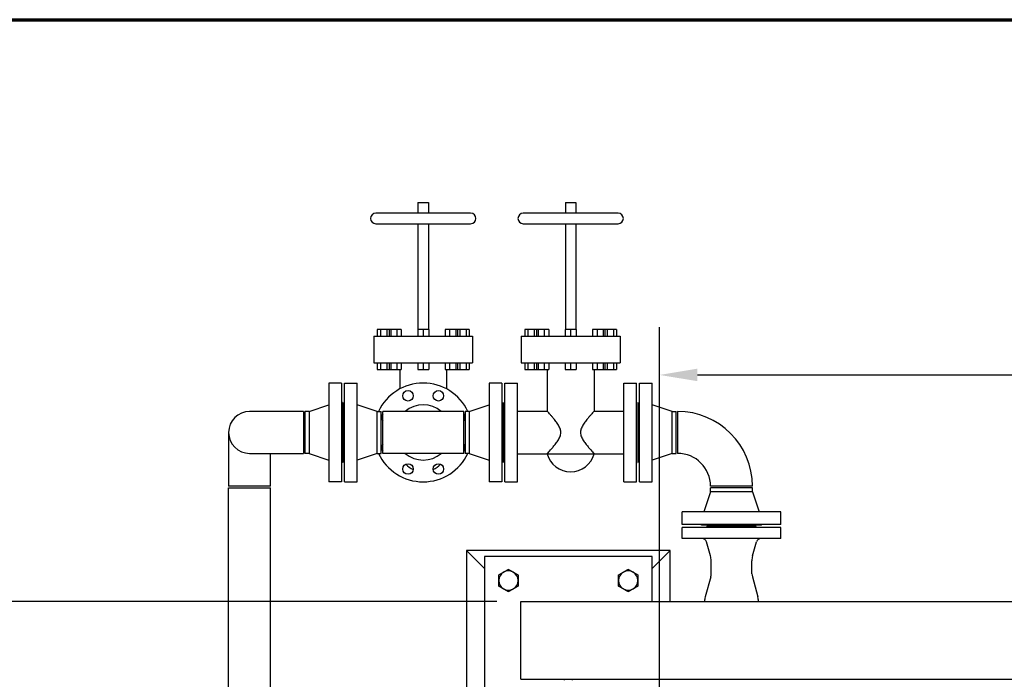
# Model space of a CAD drawing. Header units: inches. Extents: x 24 to 1128, y -94 to 748.
# Tile 411 of 573: x 397 to 479, y 693 to 748. Entities that reach past the tile are written whole.
import ezdxf

# ---------------------------------------------------------------- set-up
doc = ezdxf.new("R2010")
doc.units = ezdxf.units.IN
doc.header["$LTSCALE"] = 32
doc.header["$MEASUREMENT"] = 0
for name, color, linetype, lineweight in [('Border (ANSI)', 7, 'Continuous', 70), ('Dimension (ANSI)', 7, 'Continuous', 25), ('Visible (ANSI)', 7, 'Continuous', 30)]:
    doc.layers.add(name, color=color, linetype=linetype, lineweight=lineweight)
doc.styles.add('Note Text (ANSI)', font='tahoma.ttf')
doc.dimstyles.new('Architectural (ANSI)', dxfattribs={"dimscale": 32, "dimtxt": 0.125, "dimasz": 0.098425, "dimexe": 0.125, "dimexo": 0.0625, "dimgap": 0.031496, "dimtad": 0, "dimtih": 1, "dimtoh": 1, "dimdec": 4, "dimrnd": 1e-08, "dimzin": 3, "dimdsep": 46, "dimlunit": 4, "dimtxsty": 'Note Text (ANSI)', "dimcen": 0.09, "dimdle": 0.393701, "dimclrd": 256, "dimclre": 256, "dimclrt": 256, "dimadec": 0, "dimazin": 3, "dimtfac": 0.96, "dimtofl": 0, "dimtmove": 0, "dimatfit": 3, "dimfxl": 1, "dimfrac": 2, "dimtolj": 1, "dimtzin": 12, "dimlwd": -1, "dimlwe": -1, "dimarcsym": 0})

# ---------------------------------------------------------------- blocks, each defined once
blk = doc.blocks.new('Borders SUPERIOR BORDER')
at = {"layer": 'Border (ANSI)'}
blk.add_line((0.75, 23.375), (35.25, 23.375), dxfattribs=at)
blk = doc.blocks.new('*D18')
at = {"layer": 'Defpoints', "color": 0, "transparency": 16777216}
for p in [(586.07, 718.332), (450.07, 687.661), (586.07, 687.661)]:
    blk.add_point(p, dxfattribs=at)
at = {"layer": 'Dimension (ANSI)', "transparency": 16777216}
for p, q in [((450.07, 689.661), (450.07, 722.332)), ((586.07, 689.661), (586.07, 722.332)), ((453.219, 718.332), (512.851, 718.332)), ((582.92, 718.332), (528.331, 718.332))]:
    blk.add_line(p, q, dxfattribs=at)
for points in [[(453.219, 718.857), (453.219, 717.808), (450.07, 718.332)], [(582.92, 718.857), (582.92, 717.808), (586.07, 718.332)]]:
    blk.add_solid(points, dxfattribs=at)
at = {"layer": 'Dimension (ANSI)', "transparency": 16777216, "insert": (513.859, 720.339), "char_height": 4, "attachment_point": 1, "style": 'Note Text (ANSI)'}
blk.add_mtext('\\A1;11\'-4"', dxfattribs=at)
blk = doc.blocks.new('*D22')
at = {"layer": 'Defpoints', "color": 0, "transparency": 16777216}
for p in [(438.48, 699.411), (351.857, 463.849), (472.383, 463.849)]:
    blk.add_point(p, dxfattribs=at)
at = {"layer": 'Dimension (ANSI)', "transparency": 16777216}
for p, q in [((436.48, 699.411), (347.857, 699.411)), ((351.857, 696.261), (351.857, 597.163)), ((351.857, 466.999), (351.857, 590.097)), ((470.383, 463.849), (347.857, 463.849))]:
    blk.add_line(p, q, dxfattribs=at)
for points in [[(351.332, 696.261), (352.382, 696.261), (351.857, 699.411)], [(351.332, 466.999), (352.382, 466.999), (351.857, 463.849)]]:
    blk.add_solid(points, dxfattribs=at)
at = {"layer": 'Dimension (ANSI)', "transparency": 16777216, "insert": (338.708, 596.155), "char_height": 4, "attachment_point": 1, "style": 'Note Text (ANSI)'}
blk.add_mtext('\\A1;19\'-7 9/16"', dxfattribs=at)

msp = doc.modelspace()

# ---------------------------------------------------------------- linework, layer by layer
at = {"layer": 'Visible (ANSI)'}
for p, q in [((429.88989, 732.72052), (430.76989, 732.72052)), ((429.88989, 732.72052), (429.88989, 731.84052)), ((430.76989, 732.72052), (430.76989, 731.84052)), ((442.19989, 732.72052), (443.07989, 732.72052)), ((442.19989, 732.72052), (442.19989, 731.84052)), ((443.07989, 732.72052), (443.07989, 731.84052)), ((434.28989, 731.84052), (426.36989, 731.84052)), ((446.59989, 731.84052), (438.67989, 731.84052)), ((426.36989, 730.96052), (434.28989, 730.96052)), ((429.88989, 730.96052), (429.88989, 722.13552)), ((430.76989, 730.96052), (430.76989, 722.13552)), ((438.67989, 730.96052), (446.59989, 730.96052)), ((442.19989, 730.96052), (442.19989, 722.13552)), ((443.07989, 730.96052), (443.07989, 722.13552)), ((426.49189, 722.13552), (426.49189, 721.57552)), ((426.75589, 722.13552), (426.49189, 722.13552)), ((426.75589, 722.13552), (426.75589, 721.57552)), ((427.28389, 722.13552), (426.75589, 722.13552)), ((427.28389, 722.13552), (427.28389, 721.57552)), ((427.47936, 722.13552), (427.28389, 722.13552)), ((427.47936, 722.13552), (427.47936, 721.57552)), ((427.61602, 722.13552), (427.47936, 722.13552)), ((427.61602, 722.13552), (427.61602, 721.57552)), ((428.12603, 722.13552), (427.61602, 722.13552)), ((428.12603, 722.13552), (428.12603, 721.57552)), ((428.49938, 722.13552), (428.12603, 722.13552)), ((428.49938, 722.13552), (428.49938, 721.57552)), ((429.87263, 722.13552), (429.87263, 721.57552)), ((430.32989, 722.13552), (429.87263, 722.13552)), ((430.32989, 722.13552), (430.32989, 721.57552)), ((430.78716, 722.13552), (430.32989, 722.13552)), ((430.78716, 722.13552), (430.78716, 721.57552)), ((432.16041, 722.13552), (432.16041, 721.57552)), ((432.53376, 722.13552), (432.16041, 722.13552)), ((432.53376, 722.13552), (432.53376, 721.57552)), ((433.04377, 722.13552), (432.53376, 722.13552)), ((433.04377, 722.13552), (433.04377, 721.57552)), ((433.18043, 722.13552), (433.04377, 722.13552)), ((433.18043, 722.13552), (433.18043, 721.57552)), ((433.37589, 722.13552), (433.18043, 722.13552)), ((433.37589, 722.13552), (433.37589, 721.57552)), ((433.90389, 722.13552), (433.37589, 722.13552)), ((433.90389, 722.13552), (433.90389, 721.57552)), ((434.16789, 722.13552), (433.90389, 722.13552)), ((434.16789, 722.13552), (434.16789, 721.57552)), ((438.80189, 722.13552), (438.80189, 721.57552)), ((439.06589, 722.13552), (438.80189, 722.13552)), ((439.06589, 722.13552), (439.06589, 721.57552)), ((439.59389, 722.13552), (439.06589, 722.13552)), ((439.59389, 722.13552), (439.59389, 721.57552)), ((439.78936, 722.13552), (439.59389, 722.13552)), ((439.78936, 722.13552), (439.78936, 721.57552)), ((439.92602, 722.13552), (439.78936, 722.13552)), ((439.92602, 722.13552), (439.92602, 721.57552)), ((440.43603, 722.13552), (439.92602, 722.13552)), ((440.43603, 722.13552), (440.43603, 721.57552)), ((440.80938, 722.13552), (440.43603, 722.13552)), ((440.80938, 722.13552), (440.80938, 721.57552)), ((442.18263, 722.13552), (442.18263, 721.57552)), ((442.63989, 722.13552), (442.18263, 722.13552)), ((442.63989, 722.13552), (442.63989, 721.57552)), ((443.09716, 722.13552), (442.63989, 722.13552)), ((443.09716, 722.13552), (443.09716, 721.57552)), ((444.47041, 722.13552), (444.47041, 721.57552)), ((444.84376, 722.13552), (444.47041, 722.13552)), ((444.84376, 722.13552), (444.84376, 721.57552)), ((445.35377, 722.13552), (444.84376, 722.13552)), ((445.35377, 722.13552), (445.35377, 721.57552)), ((445.49043, 722.13552), (445.35377, 722.13552)), ((445.49043, 722.13552), (445.49043, 721.57552)), ((445.68589, 722.13552), (445.49043, 722.13552)), ((445.68589, 722.13552), (445.68589, 721.57552)), ((446.21389, 722.13552), (445.68589, 722.13552)), ((446.21389, 722.13552), (446.21389, 721.57552)), ((446.47789, 722.13552), (446.21389, 722.13552)), ((446.47789, 722.13552), (446.47789, 721.57552)), ((426.20489, 721.57552), (434.45489, 721.57552)), ((426.20489, 721.57552), (426.20489, 719.33552)), ((434.45489, 721.57552), (434.45489, 719.33552)), ((438.51489, 721.57552), (446.76489, 721.57552)), ((438.51489, 721.57552), (438.51489, 719.33552)), ((446.76489, 721.57552), (446.76489, 719.33552)), ((426.20489, 719.33552), (434.45489, 719.33552)), ((426.49189, 719.33552), (426.49189, 718.77552)), ((426.75589, 719.33552), (426.75589, 718.77552)), ((427.28389, 719.33552), (427.28389, 718.77552)), ((427.47936, 719.33552), (427.47936, 718.77552)), ((427.61602, 719.33552), (427.61602, 718.77552)), ((428.12603, 719.33552), (428.12603, 718.77552)), ((428.49938, 719.33552), (428.49938, 718.77552)), ((429.87263, 719.33552), (429.87263, 718.77552)), ((430.32989, 719.33552), (430.32989, 718.77552)), ((430.78716, 719.33552), (430.78716, 718.77552)), ((432.16041, 719.33552), (432.16041, 718.77552)), ((432.53376, 719.33552), (432.53376, 718.77552)), ((433.04377, 719.33552), (433.04377, 718.77552)), ((433.18043, 719.33552), (433.18043, 718.77552)), ((433.37589, 719.33552), (433.37589, 718.77552)), ((433.90389, 719.33552), (433.90389, 718.77552)), ((434.16789, 719.33552), (434.16789, 718.77552)), ((438.51489, 719.33552), (446.76489, 719.33552)), ((438.80189, 719.33552), (438.80189, 718.77552)), ((439.06589, 719.33552), (439.06589, 718.77552)), ((439.59389, 719.33552), (439.59389, 718.77552)), ((439.78936, 719.33552), (439.78936, 718.77552)), ((439.92602, 719.33552), (439.92602, 718.77552)), ((440.43603, 719.33552), (440.43603, 718.77552)), ((440.80938, 719.33552), (440.80938, 718.77552)), ((442.18263, 719.33552), (442.18263, 718.77552)), ((442.63989, 719.33552), (442.63989, 718.77552)), ((443.09716, 719.33552), (443.09716, 718.77552)), ((444.47041, 719.33552), (444.47041, 718.77552)), ((444.84376, 719.33552), (444.84376, 718.77552)), ((445.35377, 719.33552), (445.35377, 718.77552)), ((445.49043, 719.33552), (445.49043, 718.77552)), ((445.68589, 719.33552), (445.68589, 718.77552)), ((446.21389, 719.33552), (446.21389, 718.77552)), ((446.47789, 719.33552), (446.47789, 718.77552)), ((426.49189, 718.77552), (426.75589, 718.77552)), ((426.75589, 718.77552), (427.28389, 718.77552)), ((427.28389, 718.77552), (427.47936, 718.77552)), ((427.47936, 718.77552), (427.61602, 718.77552)), ((427.61602, 718.77552), (428.12603, 718.77552)), ((428.12603, 718.77552), (428.49938, 718.77552)), ((428.37189, 718.77552), (428.37189, 717.1612)), ((429.87263, 718.77552), (430.32989, 718.77552)), ((430.32989, 718.77552), (430.78716, 718.77552)), ((432.16041, 718.77552), (432.53376, 718.77552)), ((432.28789, 718.77552), (432.28789, 717.1612)), ((432.53376, 718.77552), (433.04377, 718.77552)), ((433.04377, 718.77552), (433.18043, 718.77552)), ((433.18043, 718.77552), (433.37589, 718.77552)), ((433.37589, 718.77552), (433.90389, 718.77552)), ((433.90389, 718.77552), (434.16789, 718.77552)), ((438.80189, 718.77552), (439.06589, 718.77552)), ((439.06589, 718.77552), (439.59389, 718.77552)), ((439.59389, 718.77552), (439.78936, 718.77552)), ((439.78936, 718.77552), (439.92602, 718.77552)), ((439.92602, 718.77552), (440.43603, 718.77552)), ((440.43603, 718.77552), (440.80938, 718.77552)), ((440.68189, 718.77552), (440.68189, 715.31052)), ((442.18263, 718.77552), (442.63989, 718.77552)), ((442.63989, 718.77552), (443.09716, 718.77552)), ((444.47041, 718.77552), (444.84376, 718.77552)), ((444.59789, 718.77552), (444.59789, 715.31052)), ((444.84376, 718.77552), (445.35377, 718.77552)), ((445.35377, 718.77552), (445.49043, 718.77552)), ((445.49043, 718.77552), (445.68589, 718.77552)), ((445.68589, 718.77552), (446.21389, 718.77552)), ((446.21389, 718.77552), (446.47789, 718.77552)), ((422.45989, 717.65552), (422.45989, 709.40552)), ((423.51989, 717.65552), (422.45989, 717.65552)), ((423.51989, 717.65552), (423.51989, 709.40552)), ((423.76489, 709.40552), (423.76489, 717.65552)), ((423.76489, 717.65552), (424.82489, 717.65552)), ((424.82489, 709.40552), (424.82489, 717.65552)), ((435.83489, 717.65552), (435.83489, 709.40552)), ((436.89489, 717.65552), (435.83489, 717.65552)), ((436.89489, 717.65552), (436.89489, 709.40552)), ((437.13989, 709.40552), (437.13989, 717.65552)), ((437.13989, 717.65552), (438.19989, 717.65552)), ((438.19989, 709.40552), (438.19989, 717.65552)), ((447.07989, 709.40552), (447.07989, 717.65552)), ((447.07989, 717.65552), (448.13989, 717.65552)), ((448.13989, 709.40552), (448.13989, 717.65552)), ((448.38489, 709.40552), (448.38489, 717.65552)), ((448.38489, 717.65552), (449.44489, 717.65552)), ((449.44489, 709.40552), (449.44489, 717.65552)), ((423.57989, 716.03052), (423.51989, 716.03052)), ((423.57989, 716.03052), (423.57989, 711.03052)), ((423.70489, 711.03052), (423.70489, 716.03052)), ((423.70489, 716.03052), (423.76489, 716.03052)), ((436.95489, 716.03052), (436.89489, 716.03052)), ((436.95489, 716.03052), (436.95489, 711.03052)), ((437.07989, 711.03052), (437.07989, 716.03052)), ((437.07989, 716.03052), (437.13989, 716.03052)), ((448.13989, 716.03052), (448.19989, 716.03052)), ((448.19989, 711.03052), (448.19989, 716.03052)), ((448.32489, 711.03052), (448.32489, 716.03052)), ((448.32489, 716.03052), (448.38489, 716.03052)), ((420.33489, 715.28052), (415.83489, 715.28052)), ((420.33489, 715.28052), (420.33489, 711.78052)), ((420.45989, 715.28052), (420.45989, 711.78052)), ((420.79989, 715.28052), (420.45989, 715.28052)), ((420.79989, 715.28052), (422.45989, 715.84052)), ((420.79989, 715.28052), (420.79989, 711.78052)), ((426.48489, 715.28052), (424.82489, 715.84052)), ((426.48489, 711.78052), (426.48489, 715.28052)), ((426.48489, 715.28052), (426.82489, 715.28052)), ((426.82489, 711.78052), (426.82489, 715.28052)), ((426.94989, 711.78052), (426.94989, 715.28052)), ((433.70989, 715.28052), (426.94989, 715.28052)), ((433.70989, 711.78052), (433.70989, 715.28052)), ((433.83489, 715.28052), (433.83489, 711.78052)), ((434.17489, 715.28052), (433.83489, 715.28052)), ((434.17489, 715.28052), (435.83489, 715.84052)), ((434.17489, 715.28052), (434.17489, 711.78052)), ((438.19989, 715.31052), (440.68189, 715.31052)), ((444.59789, 715.31052), (447.07989, 715.31052)), ((451.10489, 715.28052), (449.44489, 715.84052)), ((451.10489, 711.78052), (451.10489, 715.28052)), ((451.10489, 715.28052), (451.44489, 715.28052)), ((451.44489, 711.78052), (451.44489, 715.28052)), ((451.56989, 715.28052), (451.56989, 711.78052)), ((414.08489, 713.53052), (414.08489, 709.03052)), ((415.83489, 711.78052), (420.33489, 711.78052)), ((417.58489, 709.03052), (417.58489, 711.78052)), ((420.79989, 711.78052), (420.45989, 711.78052)), ((420.79989, 711.78052), (422.45989, 711.22052)), ((423.57989, 711.03052), (423.51989, 711.03052)), ((423.70489, 711.03052), (423.76489, 711.03052)), ((426.48489, 711.78052), (424.82489, 711.22052)), ((426.48489, 711.78052), (426.82489, 711.78052)), ((433.70989, 711.78052), (426.94989, 711.78052)), ((434.17489, 711.78052), (433.83489, 711.78052)), ((434.17489, 711.78052), (435.83489, 711.22052)), ((436.95489, 711.03052), (436.89489, 711.03052)), ((437.07989, 711.03052), (437.13989, 711.03052)), ((438.19989, 711.75052), (440.68189, 711.75052)), ((440.68189, 711.75052), (444.59789, 711.75052)), ((444.59789, 711.75052), (447.07989, 711.75052)), ((448.13989, 711.03052), (448.19989, 711.03052)), ((448.32489, 711.03052), (448.38489, 711.03052)), ((451.10489, 711.78052), (449.44489, 711.22052)), ((451.10489, 711.78052), (451.44489, 711.78052)), ((423.51989, 709.40552), (422.45989, 709.40552)), ((423.76489, 709.40552), (424.82489, 709.40552)), ((436.89489, 709.40552), (435.83489, 709.40552)), ((437.13989, 709.40552), (438.19989, 709.40552)), ((447.07989, 709.40552), (448.13989, 709.40552)), ((448.38489, 709.40552), (449.44489, 709.40552)), ((417.58489, 709.03052), (414.08489, 709.03052)), ((414.08489, 708.90552), (417.58489, 708.90552)), ((414.08489, 688.52652), (414.08489, 708.90552)), ((417.58489, 688.52652), (417.58489, 708.90552)), ((454.31989, 708.56552), (453.75989, 706.90552)), ((457.81989, 709.03052), (454.31989, 709.03052)), ((457.81989, 708.90552), (454.31989, 708.90552)), ((454.31989, 708.56552), (454.31989, 708.90552)), ((457.81989, 708.56552), (454.31989, 708.56552)), ((457.81989, 708.56552), (457.81989, 708.90552)), ((457.81989, 708.56552), (458.37989, 706.90552)), ((460.19489, 706.90552), (451.94489, 706.90552)), ((451.94489, 705.84552), (451.94489, 706.90552)), ((460.19489, 705.84552), (460.19489, 706.90552)), ((460.19489, 705.84552), (451.94489, 705.84552)), ((460.19489, 705.59802), (451.94489, 705.59802)), ((451.94489, 704.66052), (451.94489, 705.59802)), ((453.56989, 705.78552), (453.56989, 705.84552)), ((458.56989, 705.78552), (453.56989, 705.78552)), ((458.13239, 705.66052), (454.00739, 705.66052)), ((454.00739, 705.59802), (454.00739, 705.66052)), ((458.13239, 705.59802), (458.13239, 705.66052)), ((458.56989, 705.78552), (458.56989, 705.84552)), ((460.19489, 704.66052), (460.19489, 705.59802)), ((460.19489, 704.66052), (451.94489, 704.66052)), ((433.94489, 703.66052), (433.94489, 688.66052)), ((450.94489, 703.66052), (433.94489, 703.66052)), ((433.94489, 703.66052), (435.44489, 702.16052)), ((450.94489, 703.66052), (449.44489, 702.16052)), ((450.94489, 699.41052), (450.94489, 703.66052)), ((454.30879, 703.22566), (453.97524, 704.38888)), ((457.831, 703.22566), (458.16455, 704.38888)), ((449.44489, 703.16052), (435.44489, 703.16052)), ((435.44489, 703.16052), (435.44489, 689.16052)), ((449.44489, 699.41052), (449.44489, 703.16052)), ((454.36689, 701.7323), (454.36689, 702.8122)), ((457.77289, 701.7323), (457.77289, 702.8122)), ((454.33147, 701.46849), (453.87303, 699.79231)), ((457.80832, 701.46849), (458.26676, 699.79231)), ((438.47989, 699.41052), (606.40989, 699.41052)), ((438.47989, 692.91052), (438.47989, 699.41052)), ((438.47989, 692.91052), (606.40989, 692.91052)), ((442.13311, 692.85052), (442.13311, 692.91052)), ((442.75668, 692.91052), (442.75668, 692.85052))]:
    msp.add_line(p, q, dxfattribs=at)
for centre in [(429.06321, 716.58856), (431.59658, 716.58856), (429.06321, 710.47247), (431.59658, 710.47247)]:
    msp.add_circle(centre, 0.4375, dxfattribs=at)
for centre, radius, start, end in [((426.36989, 731.40052), 0.44, 90, 270), ((434.28989, 731.40052), 0.44, 270, 90), ((438.67989, 731.40052), 0.44, 90, 270), ((446.59989, 731.40052), 0.44, 270, 90), ((430.32989, 713.53052), 4.125, 25.1027208, 154.8972792), ((415.83489, 713.53052), 1.75, 90, 270), ((430.32989, 713.53052), 2.31, 49.2509456, 130.7490544), ((451.56989, 709.03052), 6.25, 0, 90), ((427.27185, 714.7972), 0.4375, 137.3838028, 222.6161972), ((433.38793, 714.7972), 0.4375, 317.3838028, 42.6161972), ((427.27185, 712.26383), 0.4375, 137.3838028, 222.6161972), ((433.38793, 712.26383), 0.4375, 317.3838028, 42.6161972), ((430.32989, 713.53052), 4.125, 205.1027208, 334.8972792), ((430.32989, 713.53052), 2.31, 229.2509456, 310.7490544), ((442.63989, 712.27844), 2.02792, 195.0894267, 344.9105733), ((451.56989, 709.03052), 2.75, 0, 90), ((430.32989, 712.27844), 2.02792, 224.1116713, 245.7975396), ((430.32989, 712.27844), 2.02792, 294.2024604, 315.8883287), ((453.61477, 704.28552), 0.375, 16, 90), ((458.52502, 704.28552), 0.375, 90, 164), ((452.86689, 702.8122), 1.5, 0, 16), ((459.27289, 702.8122), 1.5, 164, 180), ((437.44489, 701.16052), 0.8125, 60, 120), ((447.44489, 701.16052), 0.8125, 60, 120), ((437.44489, 701.16052), 0.8125, 120, 180), ((437.44489, 701.16052), 0.8125, 180, 240), ((437.44489, 701.16052), 0.8125, 0, 60), ((437.44489, 701.16052), 0.8125, 300, 0), ((447.44489, 701.16052), 0.8125, 120, 180), ((447.44489, 701.16052), 0.8125, 180, 240), ((447.44489, 701.16052), 0.8125, 0, 60), ((447.44489, 701.16052), 0.8125, 300, 0), ((453.36689, 701.7323), 1, 344.7036805, 0), ((458.77289, 701.7323), 1, 180, 195.2963195), ((437.44489, 701.16052), 0.8125, 240, 300), ((447.44489, 701.16052), 0.8125, 240, 300), ((455.31989, 699.39659), 1.5, 164.7036805, 179.4680529), ((456.81989, 699.39659), 1.5, 0.5319471, 15.2963195)]:
    msp.add_arc(centre, radius, start, end, dxfattribs=at)
for points, knots in [([(440.81669, 715.16107), (440.81548, 715.16242), (440.81428, 715.16377), (440.77107, 715.21206), (440.73776, 715.2489), (440.69316, 715.29814), (440.68189, 715.31052), (440.68189, 715.31052)], [36.34832707, 36.34832707, 36.34832707, 36.34832707, 36.3743495, 36.3743495, 37.29055516, 37.29055516, 38.20676081, 38.20676081, 38.20676081, 38.20676081]), ([(441.11002, 714.82479), (441.05888, 714.88524), (441.00857, 714.9435), (440.90749, 715.05917), (440.85799, 715.11489), (440.81669, 715.16107)], [34.69159436, 34.69159436, 34.69159436, 34.69159436, 35.45814384, 35.45814384, 36.34832707, 36.34832707, 36.34832707, 36.34832707]), ([(444.4631, 715.16107), (444.4218, 715.11489), (444.3723, 715.05917), (444.27122, 714.9435), (444.2209, 714.88524), (444.16977, 714.82479)], [24.78249023, 24.78249023, 24.78249023, 24.78249023, 25.67267345, 25.67267345, 26.43922294, 26.43922294, 26.43922294, 26.43922294]), ([(444.59789, 715.31052), (444.59789, 715.31052), (444.58662, 715.29814), (444.54203, 715.2489), (444.50872, 715.21206), (444.46551, 715.16377), (444.46431, 715.16242), (444.4631, 715.16107)], [22.92405649, 22.92405649, 22.92405649, 22.92405649, 23.84026214, 23.84026214, 24.7564678, 24.7564678, 24.78249023, 24.78249023, 24.78249023, 24.78249023]), ([(441.11002, 712.23624), (441.12, 712.24804), (441.13002, 712.25992), (441.20662, 712.3512), (441.27876, 712.43923), (441.42493, 712.6281), (441.49902, 712.72886), (441.63588, 712.93966), (441.69863, 713.04923), (441.7929, 713.27941), (441.8242, 713.40005), (441.8242, 713.53052), (441.8242, 713.66098), (441.7929, 713.78162), (441.69863, 714.0118), (441.63588, 714.12137), (441.49902, 714.33217), (441.42493, 714.43293), (441.27876, 714.6218), (441.20662, 714.70983), (441.13002, 714.80111), (441.12, 714.81299), (441.11002, 714.82479)], [26.43922294, 26.43922294, 26.43922294, 26.43922294, 26.58887911, 26.58887911, 27.58301149, 27.58301149, 28.57714388, 28.57714388, 29.57127626, 29.57127626, 30.56540865, 30.56540865, 30.56540865, 31.55954103, 31.55954103, 32.55367342, 32.55367342, 33.5478058, 33.5478058, 34.54193819, 34.54193819, 34.69159436, 34.69159436, 34.69159436, 34.69159436]), ([(444.16977, 714.82479), (444.15978, 714.81299), (444.14977, 714.80111), (444.07317, 714.70983), (444.00103, 714.6218), (443.85486, 714.43293), (443.78077, 714.33217), (443.64391, 714.12137), (443.58116, 714.0118), (443.48689, 713.78162), (443.45559, 713.66098), (443.45559, 713.53052), (443.45559, 713.40005), (443.48689, 713.27941), (443.58116, 713.04923), (443.64391, 712.93966), (443.78077, 712.72886), (443.85486, 712.6281), (444.00103, 712.43923), (444.07317, 712.3512), (444.14977, 712.25992), (444.15978, 712.24804), (444.16977, 712.23624)], [26.43922294, 26.43922294, 26.43922294, 26.43922294, 26.58887911, 26.58887911, 27.58301149, 27.58301149, 28.57714388, 28.57714388, 29.57127626, 29.57127626, 30.56540865, 30.56540865, 30.56540865, 31.55954103, 31.55954103, 32.55367342, 32.55367342, 33.5478058, 33.5478058, 34.54193819, 34.54193819, 34.69159436, 34.69159436, 34.69159436, 34.69159436]), ([(440.68189, 711.75052), (440.68189, 711.75052), (440.69316, 711.76289), (440.73776, 711.81213), (440.77107, 711.84897), (440.81428, 711.89726), (440.81548, 711.89861), (440.81669, 711.89996)], [22.92405649, 22.92405649, 22.92405649, 22.92405649, 23.84026214, 23.84026214, 24.7564678, 24.7564678, 24.78249023, 24.78249023, 24.78249023, 24.78249023]), ([(440.81669, 711.89996), (440.85799, 711.94614), (440.90749, 712.00186), (441.00857, 712.11753), (441.05888, 712.17579), (441.11002, 712.23624)], [24.78249023, 24.78249023, 24.78249023, 24.78249023, 25.67267345, 25.67267345, 26.43922294, 26.43922294, 26.43922294, 26.43922294]), ([(444.16977, 712.23624), (444.2209, 712.17579), (444.27122, 712.11753), (444.3723, 712.00186), (444.4218, 711.94614), (444.4631, 711.89996)], [34.69159436, 34.69159436, 34.69159436, 34.69159436, 35.45814384, 35.45814384, 36.34832707, 36.34832707, 36.34832707, 36.34832707]), ([(444.4631, 711.89996), (444.46431, 711.89861), (444.46551, 711.89726), (444.50872, 711.84897), (444.54203, 711.81213), (444.58662, 711.76289), (444.59789, 711.75052), (444.59789, 711.75052)], [36.34832707, 36.34832707, 36.34832707, 36.34832707, 36.3743495, 36.3743495, 37.29055516, 37.29055516, 38.20676081, 38.20676081, 38.20676081, 38.20676081])]:
    msp.add_open_spline(points, degree=3, knots=knots, dxfattribs=at)
for points in [[(437.03864, 701.86416), (437.22718, 701.97302), (437.44489, 702.09871)], [(437.44489, 702.09871), (437.6626, 701.97302), (437.85114, 701.86416)], [(447.03864, 701.86416), (447.22718, 701.97302), (447.44489, 702.09871)], [(447.44489, 702.09871), (447.6626, 701.97302), (447.85114, 701.86416)], [(436.63239, 701.62961), (436.8501, 701.75531), (437.03864, 701.86416)], [(436.63239, 701.16052), (436.63239, 701.37822), (436.63239, 701.62961)], [(436.63239, 700.69142), (436.63239, 700.94281), (436.63239, 701.16052)], [(437.85114, 701.86416), (438.03968, 701.75531), (438.25739, 701.62961)], [(438.25739, 701.62961), (438.25739, 701.37822), (438.25739, 701.16052)], [(438.25739, 701.16052), (438.25739, 700.94281), (438.25739, 700.69142)], [(446.63239, 701.62961), (446.8501, 701.75531), (447.03864, 701.86416)], [(446.63239, 701.16052), (446.63239, 701.37822), (446.63239, 701.62961)], [(446.63239, 700.69142), (446.63239, 700.94281), (446.63239, 701.16052)], [(447.85114, 701.86416), (448.03968, 701.75531), (448.25739, 701.62961)], [(448.25739, 701.62961), (448.25739, 701.37822), (448.25739, 701.16052)], [(448.25739, 701.16052), (448.25739, 700.94281), (448.25739, 700.69142)], [(437.03864, 700.45687), (436.8501, 700.56572), (436.63239, 700.69142)], [(437.44489, 700.22232), (437.22718, 700.34802), (437.03864, 700.45687)], [(437.85114, 700.45687), (437.6626, 700.34802), (437.44489, 700.22232)], [(438.25739, 700.69142), (438.03968, 700.56572), (437.85114, 700.45687)], [(447.03864, 700.45687), (446.8501, 700.56572), (446.63239, 700.69142)], [(447.44489, 700.22232), (447.22718, 700.34802), (447.03864, 700.45687)], [(447.85114, 700.45687), (447.6626, 700.34802), (447.44489, 700.22232)], [(448.25739, 700.69142), (448.03968, 700.56572), (447.85114, 700.45687)]]:
    msp.add_rational_spline(points, [1, 1.0379548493, 1], degree=2, dxfattribs=at)

# ---------------------------------------------------------------- block references
at = {"xscale": 32, "yscale": 32, "zscale": 32}
msp.add_blockref('Borders SUPERIOR BORDER', (0, 0), dxfattribs=at)

# ---------------------------------------------------------------- dimensions: what is measured, and where the dimension line sits
at = {"layer": 'Dimension (ANSI)'}
for base, p1, p2, angle, override, picture, middle in [((586.06989, 718.33244), (450.06989, 687.66052), (586.06989, 687.66052), 180, {"dimgap": 0.031496, "dimtih": 0, "dimtoh": 0, "dimdec": 4, "dimlfac": 1, "dimtol": 0, "dimlim": 0, "dimtp": 0, "dimtm": 0, "dimtdec": 2, "dimatfit": 1}, '*D18', (520.59097, 718.33244)), ((351.85681, 463.84902), (438.47989, 699.41052), (472.38339, 463.84902), 270, {"dimgap": 0.031496, "dimdec": 4, "dimlfac": 1, "dimtol": 0, "dimlim": 0, "dimtp": 0, "dimtm": 0, "dimtdec": 2, "dimatfit": 1}, '*D22', (351.85681, 593.62977))]:
    dim = msp.add_linear_dim(base=base, p1=p1, p2=p2, angle=angle, dimstyle='Architectural (ANSI)', override=override, dxfattribs=at)
    dim.commit()
    dim.dimension.update_dxf_attribs({"geometry": picture, "text_midpoint": middle, "dimtype": 160})

doc.saveas('drawing.dxf')
